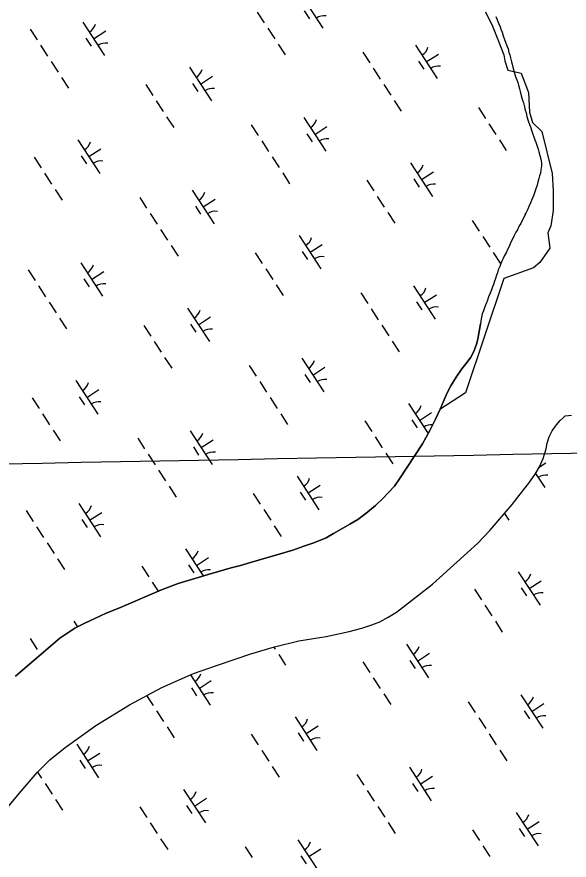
# Model space of a CAD drawing. Extents: x 3953924 to 3974542, y 193747 to 216192.
# Drawn here: x 3960845 to 3961535, y 205842 to 206897 of the extents above; entities that cross this region are included whole.
import ezdxf

# ---------------------------------------------------------------- set-up
doc = ezdxf.new("R2010")
doc.units = 0
for name, color, linetype in [('V-GRID-MAJR', 7, 'Continuous'), ('V-RIVR-EDGE', 7, 'Continuous'), ('V-TOPO-SHOR', 7, 'Continuous'), ('V-WETL-SWMP', 7, 'Continuous')]:
    doc.layers.add(name, color=color, linetype=linetype)

msp = doc.modelspace()

# ---------------------------------------------------------------- linework, layer by layer
at = {"layer": 'V-GRID-MAJR'}
msp.add_spline([(3959356.8, 206310.4), (3962493.7, 206368.6), (3967818.6, 206468.2), (3970066, 206510.4)], degree=3, dxfattribs=at)
at = {"layer": 'V-RIVR-EDGE'}
msp.add_lwpolyline([(3961430.3, 206902.9), (3961439.2, 206885), (3961445.6, 206868.3), (3961453.3, 206849.1), (3961454.6, 206841.5), (3961458.4, 206829.9), (3961475.1, 206826.1), (3961484, 206801.8), (3961485.3, 206777.4), (3961489.2, 206764.6), (3961500.7, 206753.1), (3961513.5, 206700.6), (3961514.8, 206678.8), (3961514.8, 206654.5), (3961512.2, 206635.3), (3961508.4, 206626.3), (3961510.9, 206607.1), (3961498.1, 206589.2), (3961490.4, 206582.8), (3961453.2, 206569.4), (3961429.5, 206498.6), (3961405.5, 206426.3), (3961373.4, 206405.3)], dxfattribs=at)
at = {"layer": 'V-TOPO-SHOR'}
for points in [[(3961261, 206262.2), (3961270.7, 206267.9), (3961280.9, 206275.5), (3961293, 206285.6), (3961302.5, 206294.7), (3961308.5, 206300.8), (3961316.8, 206309.6), (3961323, 206318.6), (3961351.5, 206362.7), (3961360.9, 206379.3), (3961367.7, 206393.2), (3961374.2, 206406.9), (3961378.2, 206416.8), (3961382.3, 206426.2), (3961387.1, 206435.2), (3961393.6, 206445.9), (3961401, 206456.3), (3961407.6, 206464.6), (3961411.9, 206471.1), (3961415.8, 206477.9), (3961419.1, 206487.2), (3961420.9, 206493.3), (3961424.3, 206512.7)], [(3961519.1, 206386.4), (3961523.6, 206391.7), (3961527.3, 206395), (3961530, 206397.4)], [(3960806.3, 205875.8), (3960847.6, 205925.4), (3960870.1, 205951.5), (3960886.1, 205967.4), (3960905.1, 205982.9), (3960943.5, 206010.4), (3960985.3, 206036.2), (3961026, 206057.9), (3961065.4, 206075.2), (3961095.4, 206085.8), (3961137.3, 206099.9), (3961166.6, 206108.5), (3961197, 206116), (3961231.2, 206121.7), (3961260.1, 206127.9), (3961276, 206131.9), (3961288.5, 206136), (3961298.2, 206139.8), (3961308.9, 206145.8), (3961319.3, 206152), (3961364.1, 206187.2), (3961420.8, 206238.3), (3961436, 206254.2), (3961463.9, 206286.8), (3961473.9, 206299.6), (3961484.4, 206313.5), (3961492.5, 206324.8), (3961497.7, 206333.6), (3961502.6, 206344.4), (3961506.1, 206356.5), (3961507.3, 206363.5), (3961510, 206371.1), (3961513.8, 206378.8), (3961519.1, 206386.4)], [(3960843.2, 206071.8), (3960898.5, 206119.4), (3960917.1, 206131.9), (3960929.6, 206138.3), (3960942.3, 206144.3), (3960956.5, 206150.6), (3960972.1, 206157.2), (3961025.5, 206180), (3961046.5, 206187.8), (3961084, 206199.3), (3961096.7, 206202.9), (3961110.8, 206206.9), (3961124.1, 206210.5), (3961136.5, 206214), (3961189.6, 206229.7), (3961203.5, 206234.4), (3961215.7, 206238.7), (3961231.1, 206245.1), (3961240.6, 206250.3), (3961249.9, 206255.8), (3961261, 206262.2)]]:
    msp.add_lwpolyline(points, dxfattribs=at)
at = {"layer": 'V-WETL-SWMP'}
for p, q in [((3961199.9, 206924.2), (3961227.2, 206882.3)), ((3961145.2, 206902.6), (3961153.9, 206889.1)), ((3961203.8, 206904.1), (3961210.4, 206894)), ((3961443.4, 206897.1), (3961444.5, 206894.2)), ((3960927.1, 206890.1), (3960954.4, 206848.2)), ((3961444.5, 206894.2), (3961446, 206890.7)), ((3961446, 206890.7), (3961447.2, 206887.9)), ((3961447.2, 206887.9), (3961448.7, 206884.2)), ((3960861.3, 206881.2), (3960870, 206867.8)), ((3960940.7, 206869.1), (3960955.8, 206879)), ((3961158.3, 206882.4), (3961167, 206869)), ((3961448.7, 206884.2), (3961449.7, 206881.1)), ((3961449.7, 206881.1), (3961451.1, 206877.4)), ((3961451.1, 206877.4), (3961452.6, 206873)), ((3960931, 206870), (3960937.5, 206859.9)), ((3961452.6, 206873), (3961454.2, 206868.4)), ((3961454.2, 206868.4), (3961455.9, 206863.8)), ((3961455.9, 206863.8), (3961457.4, 206859.7)), ((3960874.4, 206861.1), (3960883.1, 206847.6)), ((3961171.3, 206862.3), (3961180.1, 206848.9)), ((3961342.8, 206861.3), (3961370.1, 206819.4)), ((3961457.4, 206859.7), (3961458.5, 206856.6)), ((3961458.5, 206856.6), (3961459.6, 206852.1)), ((3961277, 206852.3), (3961285.7, 206838.9)), ((3961356.4, 206840.3), (3961371.5, 206850.1)), ((3961459.6, 206852.1), (3961460.6, 206848.9)), ((3961460.6, 206848.9), (3961461.8, 206845.5)), ((3961461.8, 206845.5), (3961463, 206840.5)), ((3960887.5, 206840.9), (3960896.2, 206827.5)), ((3961060.5, 206833.5), (3961087.8, 206791.6)), ((3961290.1, 206832.2), (3961298.8, 206818.8)), ((3961346.7, 206841.1), (3961353.2, 206831.1)), ((3961463, 206840.5), (3961463.7, 206837.4)), ((3961463.7, 206837.4), (3961464.7, 206833.6)), ((3961464.7, 206833.6), (3961465.9, 206829.1)), ((3961074.1, 206812.5), (3961089.2, 206822.4)), ((3961465.9, 206829.1), (3961467.2, 206824.4)), ((3961467.2, 206824.4), (3961468.4, 206820.8)), ((3960900.5, 206820.8), (3960909.3, 206807.4)), ((3961005.8, 206811.8), (3961014.5, 206798.4)), ((3961064.4, 206813.4), (3961071, 206803.3)), ((3961303.2, 206812.1), (3961311.9, 206798.7)), ((3961468.4, 206820.8), (3961469.6, 206817.8)), ((3961469.6, 206817.8), (3961470.6, 206814.4)), ((3961470.6, 206814.4), (3961471.5, 206811.2)), ((3961471.5, 206811.2), (3961472.7, 206806.6)), ((3961472.7, 206806.6), (3961473.8, 206803.2)), ((3961473.8, 206803.2), (3961475.1, 206798)), ((3961018.8, 206791.7), (3961027.6, 206778.3)), ((3961316.3, 206792), (3961325, 206778.6)), ((3961475.1, 206798), (3961476.7, 206792.3)), ((3961476.7, 206792.3), (3961477.9, 206788.9)), ((3961421.5, 206783), (3961430.2, 206769.6)), ((3961477.9, 206788.9), (3961479.1, 206784.1)), ((3961479.1, 206784.1), (3961480.1, 206779.8)), ((3961480.1, 206779.8), (3961481.1, 206776.7)), ((3961031.9, 206771.6), (3961040.7, 206758.2)), ((3961203.4, 206770.5), (3961230.7, 206728.6)), ((3961481.1, 206776.7), (3961482.1, 206772.1)), ((3961482.1, 206772.1), (3961483.9, 206766.6)), ((3961137.6, 206761.6), (3961146.3, 206748.2)), ((3961217, 206749.6), (3961232.1, 206759.4)), ((3961434.6, 206762.9), (3961443.3, 206749.5)), ((3961483.9, 206766.6), (3961485.4, 206762)), ((3961485.4, 206762), (3961486.5, 206759)), ((3961486.5, 206759), (3961488.3, 206753.8)), ((3961207.3, 206750.4), (3961213.8, 206740.3)), ((3961488.3, 206753.8), (3961489.4, 206749.7)), ((3961489.4, 206749.7), (3961490.8, 206746.5)), ((3960921.1, 206742.7), (3960948.4, 206700.8)), ((3961150.7, 206741.5), (3961159.4, 206728.1)), ((3961447.7, 206742.7), (3961456.4, 206729.3)), ((3961490.8, 206746.5), (3961492.1, 206742.8)), ((3961492.1, 206742.8), (3961493.2, 206739.7)), ((3961493.2, 206739.7), (3961494.7, 206735.9)), ((3960934.7, 206721.8), (3960949.8, 206731.6)), ((3961494.7, 206735.9), (3961496.2, 206730.9)), ((3961496.2, 206730.9), (3961497.1, 206727.9)), ((3961497.1, 206727.9), (3961498.2, 206723.3)), ((3960866.3, 206721.1), (3960875.1, 206707.7)), ((3960925, 206722.6), (3960931.6, 206712.6)), ((3961163.8, 206721.4), (3961172.5, 206708)), ((3961498.2, 206723.3), (3961499.5, 206718.4)), ((3961499.5, 206718.4), (3961500.2, 206713.8)), ((3961336.8, 206713.9), (3961364.1, 206672)), ((3961499.7, 206705.4), (3961499.2, 206700.9)), ((3961500.2, 206710.3), (3961499.7, 206705.4)), ((3961500.2, 206713.8), (3961500.2, 206710.3)), ((3960879.4, 206700.9), (3960888.2, 206687.5)), ((3961176.9, 206701.3), (3961185.6, 206687.8)), ((3961350.5, 206693), (3961365.5, 206702.8)), ((3961498, 206697.6), (3961497.2, 206694.4)), ((3961499.2, 206700.9), (3961498, 206697.6)), ((3961282.1, 206692.2), (3961290.8, 206678.8)), ((3961340.7, 206693.8), (3961347.3, 206683.7)), ((3961494.9, 206686.2), (3961493.2, 206681.5)), ((3961495.9, 206689.7), (3961494.9, 206686.2)), ((3961497.2, 206694.4), (3961495.9, 206689.7)), ((3960892.5, 206680.8), (3960901.3, 206667.4)), ((3961064, 206679.8), (3961091.3, 206637.9)), ((3961492, 206677.9), (3961490.4, 206672.7)), ((3961493.2, 206681.5), (3961492, 206677.9)), ((3960998.2, 206670.8), (3961006.9, 206657.4)), ((3961077.6, 206658.8), (3961092.7, 206668.6)), ((3961295.2, 206672.1), (3961303.9, 206658.7)), ((3961486.7, 206663.9), (3961485.1, 206660.2)), ((3961488.9, 206669), (3961486.7, 206663.9)), ((3961490.4, 206672.7), (3961488.9, 206669)), ((3961067.9, 206659.6), (3961074.4, 206649.6)), ((3961482.9, 206655.4), (3961480.5, 206650.1)), ((3961485.1, 206660.2), (3961482.9, 206655.4)), ((3961011.3, 206650.7), (3961020, 206637.3)), ((3961308.3, 206652), (3961317, 206638.6)), ((3961413.9, 206642), (3961422.6, 206628.6)), ((3961476.4, 206642), (3961474.4, 206638.3)), ((3961478.3, 206645.8), (3961476.4, 206642)), ((3961480.5, 206650.1), (3961478.3, 206645.8)), ((3961479.7, 206651), (3961480.4, 206649.9)), ((3961472.6, 206635), (3961470.2, 206630.4)), ((3961474.4, 206638.3), (3961472.6, 206635)), ((3961024.4, 206630.6), (3961033.1, 206617.2)), ((3961197.4, 206623.2), (3961224.7, 206581.3)), ((3961427, 206621.9), (3961435.7, 206608.5)), ((3961465.8, 206622.1), (3961464, 206618.5)), ((3961468.2, 206627.1), (3961465.8, 206622.1)), ((3961470.2, 206630.4), (3961468.2, 206627.1)), ((3961037.5, 206610.5), (3961046.2, 206597.1)), ((3961211.1, 206602.2), (3961226.1, 206612)), ((3961461.8, 206614), (3961459.8, 206609.3)), ((3961464, 206618.5), (3961461.8, 206614)), ((3961142.7, 206601.5), (3961151.4, 206588.1)), ((3961201.3, 206603), (3961207.9, 206593)), ((3961440.1, 206601.8), (3961448.8, 206588.4)), ((3961456.5, 206602.2), (3961454.3, 206598.1)), ((3961458, 206605.4), (3961456.5, 206602.2)), ((3961459.8, 206609.3), (3961458, 206605.4)), ((3961450.9, 206591.2), (3961449.6, 206588.1)), ((3961452.5, 206594.3), (3961450.9, 206591.2)), ((3961454.3, 206598.1), (3961452.5, 206594.3)), ((3960858.8, 206580.1), (3960867.5, 206566.7)), ((3960924.6, 206589), (3960951.9, 206547.1)), ((3961155.8, 206581.4), (3961164.5, 206568)), ((3961446.4, 206580.2), (3961445.3, 206576.4)), ((3961448.1, 206584.4), (3961446.4, 206580.2)), ((3961449.6, 206588.1), (3961448.1, 206584.4)), ((3960928.5, 206568.9), (3960935, 206558.8)), ((3960938.2, 206568.1), (3960953.3, 206577.9)), ((3961442.7, 206569.3), (3961441.7, 206566.1)), ((3961444.3, 206573.5), (3961442.7, 206569.3)), ((3961445.3, 206576.4), (3961444.3, 206573.5)), ((3960871.9, 206560), (3960880.6, 206546.6)), ((3961168.8, 206561.3), (3961177.6, 206547.9)), ((3961340.3, 206560.2), (3961367.6, 206518.3)), ((3961439.2, 206559), (3961437.8, 206555.3)), ((3961440.3, 206562), (3961439.2, 206559)), ((3961441.7, 206566.1), (3961440.3, 206562)), ((3961274.5, 206551.3), (3961283.2, 206537.9)), ((3961353.9, 206539.3), (3961369, 206549.1)), ((3961436.1, 206550.9), (3961434.3, 206546.4)), ((3961437.8, 206555.3), (3961436.1, 206550.9)), ((3960885, 206539.9), (3960893.7, 206526.5)), ((3961344.2, 206540.1), (3961350.8, 206530)), ((3961431.5, 206538.9), (3961429.5, 206534)), ((3961432.8, 206542.2), (3961431.5, 206538.9)), ((3961434.3, 206546.4), (3961432.8, 206542.2)), ((3961058, 206532.4), (3961085.3, 206490.5)), ((3961287.6, 206531.2), (3961296.3, 206517.8)), ((3961427.7, 206529.1), (3961426.3, 206525)), ((3961429.5, 206534), (3961427.7, 206529.1)), ((3960898, 206519.8), (3960906.8, 206506.4)), ((3961071.6, 206511.5), (3961086.7, 206521.3)), ((3961424.7, 206516.4), (3961424.3, 206512.7)), ((3961425.4, 206521), (3961424.7, 206516.4)), ((3961426.3, 206525), (3961425.4, 206521)), ((3961003.3, 206510.7), (3961012, 206497.3)), ((3961061.9, 206512.3), (3961068.5, 206502.2)), ((3961300.7, 206511), (3961309.4, 206497.6)), ((3961424.3, 206512.7), (3961420.9, 206493.3)), ((3961016.3, 206490.6), (3961025.1, 206477.2)), ((3961313.8, 206490.9), (3961322.5, 206477.5)), ((3961419.1, 206487.2), (3961415.8, 206477.9)), ((3961420.9, 206493.3), (3961419.1, 206487.2)), ((3961415.8, 206477.9), (3961411.9, 206471.1)), ((3961029.4, 206470.5), (3961038.2, 206457.1)), ((3961200.9, 206469.5), (3961228.2, 206427.6)), ((3961407.6, 206464.6), (3961401, 206456.3)), ((3961411.9, 206471.1), (3961407.6, 206464.6)), ((3961135.1, 206460.5), (3961143.8, 206447.1)), ((3961214.5, 206448.5), (3961229.6, 206458.3)), ((3961401, 206456.3), (3961393.6, 206445.9)), ((3960918.6, 206441.7), (3960945.9, 206399.8)), ((3961204.8, 206449.3), (3961211.3, 206439.3)), ((3961393.6, 206445.9), (3961387.1, 206435.2)), ((3961148.2, 206440.4), (3961156.9, 206427)), ((3961387.1, 206435.2), (3961382.3, 206426.2)), ((3960922.5, 206421.5), (3960929.1, 206411.5)), ((3960932.2, 206420.7), (3960947.3, 206430.5)), ((3961382.3, 206426.2), (3961378.2, 206416.8)), ((3960863.9, 206420), (3960872.6, 206406.6)), ((3961161.3, 206420.3), (3961170, 206406.9)), ((3961334.3, 206412.8), (3961358.7, 206375.4)), ((3961378.2, 206416.8), (3961374.2, 206406.9)), ((3960876.9, 206399.9), (3960885.7, 206386.5)), ((3961174.4, 206400.2), (3961183.1, 206386.8)), ((3961348, 206391.9), (3961363, 206401.7)), ((3961374.2, 206406.9), (3961367.7, 206393.3)), ((3961279.6, 206391.2), (3961288.3, 206377.8)), ((3961338.2, 206392.7), (3961344.8, 206382.7)), ((3961367.7, 206393.3), (3961360.9, 206379.3)), ((3961519.1, 206386.4), (3961523.6, 206391.7)), ((3961523.6, 206391.7), (3961527.3, 206395)), ((3961527.3, 206395), (3961530, 206397.4)), ((3961530, 206397.4), (3961534.2, 206398.1)), ((3961534.2, 206398.1), (3961537.9, 206398.6)), ((3960890, 206379.8), (3960898.8, 206366.4)), ((3961061.5, 206378.7), (3961088.8, 206336.8)), ((3961360.9, 206379.3), (3961351.5, 206362.7)), ((3961510, 206371.1), (3961513.8, 206378.8)), ((3961513.8, 206378.8), (3961519.1, 206386.4)), ((3960995.7, 206369.8), (3961004.4, 206356.4)), ((3961292.7, 206371.1), (3961301.4, 206357.6)), ((3961507.3, 206363.5), (3961510, 206371.1)), ((3961065.4, 206358.6), (3961071.9, 206348.5)), ((3961075.1, 206357.8), (3961090.2, 206367.6)), ((3961351.5, 206362.7), (3961323, 206318.6)), ((3961506.1, 206356.5), (3961507.3, 206363.5)), ((3961008.8, 206349.7), (3961017.5, 206336.3)), ((3961305.8, 206350.9), (3961314.5, 206337.5)), ((3961502.6, 206344.4), (3961506.1, 206356.5)), ((3961497.5, 206333.3), (3961505.9, 206338.8)), ((3961497.7, 206333.6), (3961502.6, 206344.4)), ((3961021.9, 206329.6), (3961030.6, 206316.1)), ((3961492.5, 206324.8), (3961497.7, 206333.6)), ((3961493, 206325.6), (3961504.5, 206308)), ((3961194.9, 206322.1), (3961222.2, 206280.2)), ((3961323, 206318.6), (3961316.8, 206309.6)), ((3961484.4, 206313.5), (3961492.5, 206324.8)), ((3961035, 206309.4), (3961043.7, 206296)), ((3961208.6, 206301.1), (3961223.6, 206311)), ((3961316.8, 206309.6), (3961308.5, 206300.8)), ((3961473.9, 206299.6), (3961484.4, 206313.5)), ((3961140.2, 206300.4), (3961148.9, 206287)), ((3961198.8, 206302), (3961205.4, 206291.9)), ((3961302.5, 206294.7), (3961293, 206285.6)), ((3961308.5, 206300.8), (3961302.5, 206294.7)), ((3961463.9, 206286.8), (3961473.9, 206299.6)), ((3960922.1, 206288), (3960949.4, 206246.1)), ((3961293, 206285.6), (3961280.9, 206275.5)), ((3961436, 206254.2), (3961463.9, 206286.8)), ((3960856.3, 206279), (3960865, 206265.6)), ((3960935.7, 206267), (3960950.8, 206276.8)), ((3961153.3, 206280.3), (3961162, 206266.9)), ((3961280.9, 206275.5), (3961270.7, 206267.9)), ((3961454.1, 206275.3), (3961459.4, 206267.2)), ((3960926, 206267.8), (3960932.5, 206257.8)), ((3961261, 206262.2), (3961249.9, 206255.8)), ((3961270.7, 206267.9), (3961261, 206262.2)), ((3960869.4, 206258.9), (3960878.1, 206245.5)), ((3961166.3, 206260.2), (3961175.1, 206246.8)), ((3961249.9, 206255.8), (3961240.6, 206250.3)), ((3961420.8, 206238.3), (3961436, 206254.2)), ((3961231.1, 206245.1), (3961215.7, 206238.7)), ((3961240.6, 206250.3), (3961231.1, 206245.1)), ((3960882.5, 206238.8), (3960891.2, 206225.4)), ((3961055.5, 206231.4), (3961077.6, 206197.4)), ((3961203.5, 206234.4), (3961189.6, 206229.7)), ((3961215.7, 206238.7), (3961203.5, 206234.4)), ((3961364.1, 206187.2), (3961420.8, 206238.3)), ((3961069.2, 206210.4), (3961084.2, 206220.2)), ((3961189.6, 206229.7), (3961136.5, 206214)), ((3960895.6, 206218.7), (3960904.3, 206205.3)), ((3961000.8, 206209.7), (3961009.5, 206196.3)), ((3961059.4, 206211.2), (3961066, 206201.2)), ((3961124.1, 206210.5), (3961110.8, 206206.9)), ((3961136.5, 206214), (3961124.1, 206210.5)), ((3961084, 206199.3), (3961046.5, 206187.8)), ((3961096.7, 206202.9), (3961084, 206199.3)), ((3961110.8, 206206.9), (3961096.7, 206202.9)), ((3961471.2, 206202.5), (3961498.5, 206160.6)), ((3961013.9, 206189.6), (3961021.2, 206178.2)), ((3961484.9, 206181.6), (3961500, 206191.4)), ((3961025.5, 206180), (3960972.1, 206157.2)), ((3961046.5, 206187.8), (3961025.5, 206180)), ((3961319.3, 206152), (3961364.1, 206187.2)), ((3961416.5, 206180.8), (3961425.2, 206167.4)), ((3961475.1, 206182.4), (3961481.7, 206172.3)), ((3960972.1, 206157.2), (3960956.5, 206150.6)), ((3961429.6, 206160.7), (3961438.3, 206147.3)), ((3960956.5, 206150.6), (3960942.3, 206144.3)), ((3961308.9, 206145.8), (3961319.3, 206152)), ((3960916.1, 206140.6), (3960920.6, 206133.7)), ((3960929.6, 206138.3), (3960917.1, 206131.9)), ((3960942.3, 206144.3), (3960929.6, 206138.3)), ((3961276, 206131.9), (3961288.5, 206136)), ((3961288.5, 206136), (3961298.2, 206139.8)), ((3961298.2, 206139.8), (3961308.9, 206145.8)), ((3961442.7, 206140.6), (3961451.4, 206127.2)), ((3960917.1, 206131.9), (3960898.5, 206119.4)), ((3961231.2, 206121.7), (3961260.1, 206127.9)), ((3961260.1, 206127.9), (3961276, 206131.9)), ((3960898.5, 206119.4), (3960843.2, 206071.8)), ((3960861.4, 206118.9), (3960870.1, 206105.5)), ((3961166.6, 206108.5), (3961197, 206116)), ((3961197, 206116), (3961231.2, 206121.7)), ((3961137.3, 206099.9), (3961166.6, 206108.5)), ((3961165.9, 206108.3), (3961167.5, 206105.8)), ((3961331.8, 206111.8), (3961359.1, 206069.9)), ((3960874.4, 206098.8), (3960874.5, 206098.7)), ((3961095.4, 206085.8), (3961137.3, 206099.9)), ((3961171.9, 206099.1), (3961180.6, 206085.7)), ((3961345.5, 206090.8), (3961360.5, 206100.6)), ((3961065.4, 206075.2), (3961095.4, 206085.8)), ((3961277.1, 206090.1), (3961285.8, 206076.7)), ((3961335.7, 206091.6), (3961342.3, 206081.6)), ((3961026, 206057.9), (3961065.4, 206075.2)), ((3961061.6, 206073.6), (3961086.3, 206035.7)), ((3961072.6, 206056.7), (3961087.7, 206066.5)), ((3961290.2, 206070), (3961298.9, 206056.6)), ((3960985.3, 206036.2), (3961026, 206057.9)), ((3961062.9, 206057.5), (3961069.4, 206047.5)), ((3961006.9, 206047.7), (3961015, 206035.2)), ((3961303.3, 206049.9), (3961312, 206036.5)), ((3961474.7, 206048.8), (3961502, 206006.9)), ((3960943.5, 206010.4), (3960985.3, 206036.2)), ((3961408.9, 206039.9), (3961417.6, 206026.5)), ((3961488.4, 206027.9), (3961503.4, 206037.7)), ((3961019.4, 206028.5), (3961028.1, 206015.1)), ((3961192.4, 206021), (3961219.7, 205979.1)), ((3961422, 206019.8), (3961430.7, 206006.4)), ((3961478.6, 206028.7), (3961485.2, 206018.6)), ((3960905.1, 205982.9), (3960943.5, 206010.4)), ((3961206.1, 206000.1), (3961221.1, 206009.9)), ((3961032.5, 206008.4), (3961041.2, 205995)), ((3961137.7, 205999.4), (3961146.4, 205985.9)), ((3961196.3, 206000.9), (3961202.9, 205990.8)), ((3961435.1, 205999.7), (3961443.8, 205986.3)), ((3960886.1, 205967.4), (3960905.1, 205982.9)), ((3960919.6, 205986.9), (3960946.9, 205945)), ((3961150.8, 205979.2), (3961159.5, 205965.8)), ((3961448.2, 205979.5), (3961456.9, 205966.1)), ((3960870.1, 205951.5), (3960886.1, 205967.4)), ((3960933.2, 205966), (3960948.3, 205975.8)), ((3960923.5, 205966.8), (3960930, 205956.7)), ((3961163.9, 205959.1), (3961172.6, 205945.7)), ((3961335.3, 205958.1), (3961362.6, 205916.2)), ((3960847.6, 205925.4), (3960870.1, 205951.5)), ((3960870.7, 205952), (3960875.6, 205944.5)), ((3961269.5, 205949.1), (3961278.2, 205935.7)), ((3961348.9, 205937.1), (3961364, 205946.9)), ((3960880, 205937.7), (3960888.7, 205924.3)), ((3961339.2, 205937.9), (3961345.8, 205927.9)), ((3960806.3, 205875.8), (3960847.6, 205925.4)), ((3961053, 205930.3), (3961080.3, 205888.4)), ((3961282.6, 205929), (3961291.3, 205915.6)), ((3960893.1, 205917.6), (3960901.8, 205904.2)), ((3961066.7, 205909.3), (3961081.7, 205919.2)), ((3960998.3, 205908.6), (3961007, 205895.2)), ((3961056.9, 205910.2), (3961063.5, 205900.1)), ((3961295.7, 205908.9), (3961304.4, 205895.5)), ((3961468.7, 205901.5), (3961496, 205859.6)), ((3961011.4, 205888.5), (3961020.1, 205875.1)), ((3961308.8, 205888.8), (3961317.5, 205875.4)), ((3961482.4, 205880.5), (3961497.5, 205890.3)), ((3961414, 205879.8), (3961422.7, 205866.4)), ((3961472.6, 205881.3), (3961479.2, 205871.3)), ((3961024.4, 205868.4), (3961033.2, 205855)), ((3961195.9, 205867.3), (3961223.2, 205825.4)), ((3961130.1, 205858.4), (3961138.8, 205845)), ((3961209.5, 205846.4), (3961224.6, 205856.2)), ((3961427.1, 205859.7), (3961435.8, 205846.3)), ((3961199.8, 205847.2), (3961206.4, 205837.1))]:
    msp.add_line(p, q, dxfattribs=at)
for centre, start, end in [((3961228.8, 206880.3), 82.2901, 123.8337), ((3960925.9, 206892.4), 302.2901, 343.8338), ((3960956, 206846.1), 82.2901, 123.8337), ((3961341.6, 206863.6), 302.2901, 343.8338), ((3961371.7, 206817.3), 82.2901, 123.8337), ((3961059.3, 206835.8), 302.2901, 343.8338), ((3961089.4, 206789.5), 82.2901, 123.8337), ((3961202.2, 206772.9), 302.2901, 343.8338), ((3960919.9, 206745.1), 302.2901, 343.8338), ((3961232.3, 206726.6), 82.2901, 123.8337), ((3960950, 206698.8), 82.2901, 123.8337), ((3961335.6, 206716.2), 302.2901, 343.8338), ((3961365.7, 206669.9), 82.2901, 123.8337), ((3961062.8, 206682.1), 302.2901, 343.8338), ((3961092.9, 206635.8), 82.2901, 123.8337), ((3961196.2, 206625.5), 302.2901, 343.8338), ((3961226.3, 206579.2), 82.2901, 123.8337), ((3960923.4, 206591.4), 302.2901, 343.8338), ((3960953.5, 206545.1), 82.2901, 123.8337), ((3961339.1, 206562.5), 302.2901, 343.8338), ((3961056.8, 206534.7), 302.2901, 343.8338), ((3961369.2, 206516.2), 82.2901, 123.8337), ((3961086.9, 206488.4), 82.2901, 123.8337), ((3961199.7, 206471.8), 302.2901, 343.8338), ((3961229.8, 206425.5), 82.2901, 123.8337), ((3960917.4, 206444), 302.2901, 343.8338), ((3960947.5, 206397.7), 82.2901, 123.8337), ((3961333.1, 206415.2), 302.2901, 343.8338), ((3961363.2, 206368.9), 86.371, 123.8337), ((3961060.3, 206381), 302.2901, 343.8338), ((3961090.4, 206334.7), 82.2901, 123.8337), ((3961193.7, 206324.4), 302.2901, 343.8338), ((3961506.1, 206305.9), 82.2901, 123.8337), ((3961223.8, 206278.1), 82.2901, 123.8337), ((3960920.9, 206290.3), 302.2901, 343.8338), ((3960951, 206244), 82.2901, 123.8337), ((3961054.3, 206233.7), 302.2901, 343.8338), ((3961084.4, 206187.4), 82.2901, 123.8337), ((3961470, 206204.9), 302.2901, 343.8338), ((3961500.1, 206158.6), 82.2901, 123.8337), ((3961330.6, 206114.1), 302.2901, 343.8338), ((3961360.7, 206067.8), 82.2901, 123.8337), ((3961057.8, 206080), 302.2901, 343.8338), ((3961087.9, 206033.7), 82.2901, 123.8337), ((3961473.5, 206051.1), 302.2901, 343.8338), ((3961503.6, 206004.9), 82.2901, 123.8337), ((3961191.2, 206023.4), 302.2901, 343.8338), ((3961221.3, 205977.1), 82.2901, 123.8337), ((3960918.4, 205989.2), 302.2901, 343.8338), ((3960948.5, 205942.9), 82.2901, 123.8337), ((3961334.1, 205960.4), 302.2901, 343.8338), ((3961051.8, 205932.6), 302.2901, 343.8338), ((3961364.2, 205914.1), 82.2901, 123.8337), ((3961081.9, 205886.3), 82.2901, 123.8337), ((3961467.5, 205903.8), 302.2901, 343.8338), ((3961497.6, 205857.5), 82.2901, 123.8337), ((3961194.7, 205869.7), 302.2901, 343.8338)]:
    msp.add_arc(centre, 17.6, start, end, dxfattribs=at)

doc.saveas('drawing.dxf')
